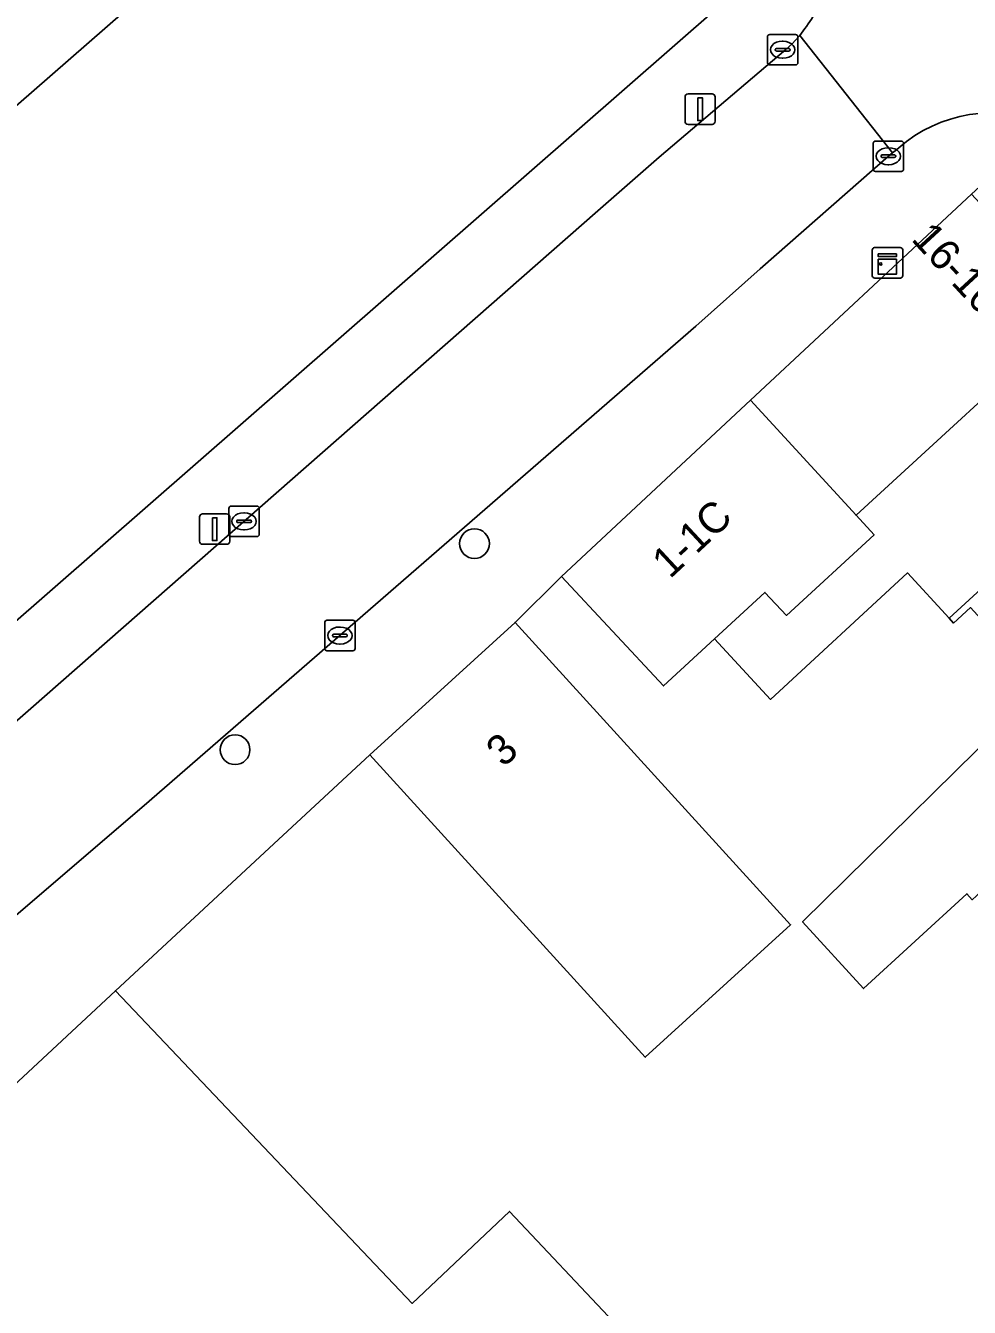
# Model space of a CAD drawing. Extents: x 160663 to 161506, y 382245 to 383291.
# Drawn here: x 160822.67 to 160853.7, y 383052.22 to 383094.33 of the extents above; entities that cross this region are included whole.
import ezdxf

# ---------------------------------------------------------------- set-up
doc = ezdxf.new("R2010")
doc.units = 0
for name, color, linetype in [('IMGEO_Boom', 7, 'Continuous'), ('IMGEO_Erf', 7, 'Continuous'), ('IMGEO_Kast', 7, 'Continuous'), ('IMGEO_Kolk', 7, 'Continuous'), ('IMGEO_Lichtmast', 7, 'Continuous'), ('IMGEO_Muur', 7, 'Continuous'), ('IMGEO_Pand', 7, 'Continuous'), ('IMGEO_Pand_nummerreeks', 7, 'Continuous'), ('IMGEO_Rijbaan_lokaal_open', 7, 'Continuous'), ('IMGEO_Voetpad_open', 7, 'Continuous')]:
    doc.layers.add(name, color=color, linetype=linetype)

msp = doc.modelspace()

# ---------------------------------------------------------------- linework, layer by layer
at = {"layer": 'IMGEO_Boom'}
for centre in [(160837.431, 383077.312), (160829.561, 383070.542)]:
    msp.add_circle(centre, 0.489, dxfattribs=at)
at = {"layer": 'IMGEO_Erf'}
for points in [[(160789.437, 383045.729), (160804.354, 383058.755), (160807.556, 383061.652), (160807.695, 383061.773), (160809.549, 383063.39), (160809.442, 383063.5), (160808.34, 383064.726), (160808.556, 383064.92), (160807.956, 383065.608), (160801.519, 383072.995), (160801.258, 383073.294), (160832.337, 383100.4)], [(160853.735, 383075.209), (160853.185, 383074.704), (160853.04, 383074.862), (160851.673, 383076.352), (160847.166, 383072.195), (160845.322, 383074.18), (160843.648, 383072.636), (160840.295, 383076.233), (160838.769, 383074.724), (160847.824, 383064.792), (160843.048, 383060.437), (160833.992, 383070.368), (160830.836, 383067.447), (160825.626, 383062.624), (160835.384, 383052.35), (160838.585, 383055.37), (160842.016, 383051.733)], [(160853.799, 383065.614), (160853.621, 383065.808), (160850.226, 383062.693), (160848.217, 383064.883), (160856.097, 383072.635)]]:
    msp.add_lwpolyline(points, dxfattribs=at)
at = {"layer": 'IMGEO_Kast'}
for p, q in [((160850.584, 383087.04), (160851.425, 383087.04)), ((160851.425, 383087.04), (160850.584, 383087.04)), ((160850.509, 383086.115), (160850.509, 383086.956)), ((160850.509, 383086.956), (160850.509, 383086.115)), ((160851.509, 383086.965), (160851.509, 383086.124)), ((160851.509, 383086.124), (160851.509, 383086.965)), ((160851.434, 383086.04), (160850.593, 383086.04)), ((160850.593, 383086.04), (160851.434, 383086.04))]:
    msp.add_line(p, q, dxfattribs=at)
for points in [[(160850.704, 383086.83), (160851.304, 383086.83), (160851.304, 383086.745), (160850.704, 383086.745), (160850.704, 383086.83)], [(160850.704, 383086.655), (160851.304, 383086.655), (160851.304, 383086.166), (160850.704, 383086.166), (160850.704, 383086.655)]]:
    msp.add_lwpolyline(points, dxfattribs=at)
msp.add_circle((160850.788, 383086.504), 0.0377, dxfattribs=at)
for centre, start, end in [((160850.587, 383086.962), 92.4484, 184.2845), ((160850.587, 383086.962), 92.4484, 184.2845), ((160851.431, 383086.962), 2.4484, 94.2845), ((160851.431, 383086.962), 2.4484, 94.2845), ((160850.587, 383086.118), 182.4484, 274.2845), ((160850.587, 383086.118), 182.4484, 274.2845), ((160851.431, 383086.118), 272.4484, 4.2845), ((160851.431, 383086.118), 272.4484, 4.2845)]:
    msp.add_arc(centre, 0.0779, start, end, dxfattribs=at)
at = {"layer": 'IMGEO_Kolk'}
for p, q in [((160847.063, 383093.116), (160847.063, 383093.968)), ((160847.138, 383094.042), (160847.99, 383094.042)), ((160847.551, 383093.822), (160847.576, 383093.822)), ((160848.064, 383093.968), (160848.064, 383093.116)), ((160847.322, 383093.536), (160847.322, 383093.548)), ((160847.76, 383093.499), (160847.362, 383093.499)), ((160847.365, 383093.585), (160847.763, 383093.585)), ((160847.806, 383093.548), (160847.806, 383093.536)), ((160847.99, 383093.042), (160847.138, 383093.042)), ((160847.574, 383093.262), (160847.549, 383093.262)), ((160850.538, 383089.616), (160850.538, 383090.468)), ((160850.613, 383090.542), (160851.465, 383090.542)), ((160851.539, 383090.468), (160851.539, 383089.616)), ((160850.797, 383090.036), (160850.797, 383090.048)), ((160851.235, 383089.999), (160850.837, 383089.999)), ((160850.84, 383090.085), (160851.238, 383090.085)), ((160851.026, 383090.322), (160851.051, 383090.322)), ((160851.281, 383090.048), (160851.281, 383090.036)), ((160851.465, 383089.542), (160850.613, 383089.542)), ((160851.049, 383089.762), (160851.024, 383089.762)), ((160829.356, 383077.619), (160829.356, 383078.471)), ((160829.431, 383078.545), (160830.283, 383078.545)), ((160829.844, 383078.325), (160829.869, 383078.325)), ((160830.357, 383078.471), (160830.357, 383077.619)), ((160829.615, 383078.039), (160829.615, 383078.051)), ((160830.053, 383078.002), (160829.655, 383078.002)), ((160829.658, 383078.088), (160830.056, 383078.088)), ((160829.867, 383077.765), (160829.842, 383077.765)), ((160830.099, 383078.051), (160830.099, 383078.039)), ((160830.283, 383077.545), (160829.431, 383077.545)), ((160832.583, 383074.793), (160833.435, 383074.793)), ((160832.508, 383073.867), (160832.508, 383074.719)), ((160832.996, 383074.573), (160833.021, 383074.573)), ((160833.509, 383074.719), (160833.509, 383073.867)), ((160832.767, 383074.287), (160832.767, 383074.299)), ((160833.205, 383074.25), (160832.807, 383074.25)), ((160832.81, 383074.336), (160833.208, 383074.336)), ((160833.019, 383074.013), (160832.994, 383074.013)), ((160833.251, 383074.299), (160833.251, 383074.287)), ((160833.435, 383073.793), (160832.583, 383073.793))]:
    msp.add_line(p, q, dxfattribs=at)
for points in [[(160847.063, 383093.116), (160847.063, 383093.968)], [(160847.138, 383094.042), (160847.99, 383094.042)], [(160848.064, 383093.968), (160848.064, 383093.116)], [(160847.99, 383093.042), (160847.138, 383093.042)], [(160850.538, 383089.616), (160850.538, 383090.468)], [(160850.613, 383090.542), (160851.465, 383090.542)], [(160851.539, 383090.468), (160851.539, 383089.616)], [(160851.465, 383089.542), (160850.613, 383089.542)], [(160829.356, 383077.619), (160829.356, 383078.471)], [(160829.431, 383078.545), (160830.283, 383078.545)], [(160830.357, 383078.471), (160830.357, 383077.619)], [(160830.283, 383077.545), (160829.431, 383077.545)], [(160832.583, 383074.793), (160833.435, 383074.793)], [(160832.508, 383073.867), (160832.508, 383074.719)], [(160833.509, 383074.719), (160833.509, 383073.867)], [(160833.435, 383073.793), (160832.583, 383073.793)]]:
    msp.add_lwpolyline(points, dxfattribs=at)
for centre, radius, start, end in [((160847.14, 383093.966), 0.0765, 91.552, 178.448), ((160847.14, 383093.966), 0.0765, 91.552, 178.448), ((160847.988, 383093.966), 0.0765, 1.552, 88.448), ((160847.988, 383093.966), 0.0765, 1.552, 88.448), ((160847.362, 383093.545), 0.0403, 85.8775, 175.7526), ((160847.359, 383093.535), 0.0366, 178.938, 274.7102), ((160847.763, 383093.542), 0.043, 264.8664, 352.4533), ((160847.767, 383093.547), 0.0386, 1.7309, 96.639), ((160847.14, 383093.118), 0.0765, 181.552, 268.448), ((160847.14, 383093.118), 0.0765, 181.552, 268.448), ((160847.988, 383093.118), 0.0765, 271.552, 358.448), ((160847.988, 383093.118), 0.0765, 271.552, 358.448), ((160850.615, 383090.466), 0.0765, 91.552, 178.448), ((160850.615, 383090.466), 0.0765, 91.552, 178.448), ((160851.463, 383090.466), 0.0765, 1.552, 88.448), ((160851.463, 383090.466), 0.0765, 1.552, 88.448), ((160850.837, 383090.045), 0.0403, 85.8775, 175.7526), ((160850.834, 383090.035), 0.0366, 178.938, 274.7102), ((160851.238, 383090.042), 0.043, 264.8664, 352.4533), ((160851.242, 383090.047), 0.0386, 1.7309, 96.639), ((160850.615, 383089.618), 0.0765, 181.552, 268.448), ((160850.615, 383089.618), 0.0765, 181.552, 268.448), ((160851.463, 383089.618), 0.0765, 271.552, 358.448), ((160851.463, 383089.618), 0.0765, 271.552, 358.448), ((160829.433, 383078.469), 0.0765, 91.552, 178.448), ((160829.433, 383078.469), 0.0765, 91.552, 178.448), ((160830.281, 383078.469), 0.0765, 1.552, 88.448), ((160830.281, 383078.469), 0.0765, 1.552, 88.448), ((160829.655, 383078.048), 0.0403, 85.8775, 175.7526), ((160829.652, 383078.038), 0.0366, 178.938, 274.7102), ((160830.056, 383078.045), 0.043, 264.8664, 352.4533), ((160830.06, 383078.05), 0.0386, 1.7309, 96.639), ((160829.433, 383077.621), 0.0765, 181.552, 268.448), ((160829.433, 383077.621), 0.0765, 181.552, 268.448), ((160830.281, 383077.621), 0.0765, 271.552, 358.448), ((160830.281, 383077.621), 0.0765, 271.552, 358.448), ((160832.585, 383074.717), 0.0765, 91.552, 178.448), ((160832.585, 383074.717), 0.0765, 91.552, 178.448), ((160833.433, 383074.717), 0.0765, 1.552, 88.448), ((160833.433, 383074.717), 0.0765, 1.552, 88.448), ((160832.807, 383074.296), 0.0403, 85.8775, 175.7526), ((160832.804, 383074.286), 0.0366, 178.938, 274.7102), ((160833.208, 383074.293), 0.043, 264.8664, 352.4533), ((160833.212, 383074.298), 0.0386, 1.7309, 96.639), ((160832.585, 383073.869), 0.0765, 181.552, 268.448), ((160832.585, 383073.869), 0.0765, 181.552, 268.448), ((160833.433, 383073.869), 0.0765, 271.552, 358.448), ((160833.433, 383073.869), 0.0765, 271.552, 358.448)]:
    msp.add_arc(centre, radius, start, end, dxfattribs=at)
for centre, major_axis, ratio, start_param, end_param in [((160847.55, 383093.542), (-0.387, 0.002), 0.722429, 4.712389, 7.853982), ((160847.575, 383093.542), (-0.39, 0.002), 0.717154, 1.570796, 4.712389), ((160851.025, 383090.042), (-0.387, 0.002), 0.722429, 4.712389, 7.853982), ((160851.05, 383090.042), (-0.39, 0.002), 0.717154, 1.570796, 4.712389), ((160829.843, 383078.045), (-0.387, 0.002), 0.722429, 4.712389, 7.853982), ((160829.868, 383078.045), (-0.39, 0.002), 0.717154, 1.570796, 4.712389), ((160832.995, 383074.293), (-0.387, 0.002), 0.722429, 4.712389, 7.853982), ((160833.02, 383074.293), (-0.39, 0.002), 0.717154, 1.570796, 4.712389)]:
    msp.add_ellipse(centre, major_axis=major_axis, ratio=ratio, start_param=start_param, end_param=end_param, dxfattribs=at)
at = {"layer": 'IMGEO_Lichtmast'}
for p, q in [((160844.453, 383092.09), (160845.243, 383092.09)), ((160845.243, 383092.09), (160844.453, 383092.09)), ((160844.353, 383091.19), (160844.353, 383091.99)), ((160844.353, 383091.99), (160844.353, 383091.19)), ((160845.343, 383091.99), (160845.343, 383091.19)), ((160845.343, 383091.19), (160845.343, 383091.99)), ((160845.243, 383091.09), (160844.453, 383091.09)), ((160844.453, 383091.09), (160845.243, 383091.09)), ((160828.394, 383077.39), (160828.394, 383078.19)), ((160828.394, 383078.19), (160828.394, 383077.39)), ((160828.494, 383078.29), (160829.284, 383078.29)), ((160829.284, 383078.29), (160828.494, 383078.29)), ((160829.384, 383078.19), (160829.384, 383077.39)), ((160829.384, 383077.39), (160829.384, 383078.19)), ((160829.284, 383077.29), (160828.494, 383077.29)), ((160828.494, 383077.29), (160829.284, 383077.29))]:
    msp.add_line(p, q, dxfattribs=at)
for points in [[(160844.773, 383091.965), (160844.923, 383091.965), (160844.923, 383091.215), (160844.773, 383091.215), (160844.773, 383091.965)], [(160828.814, 383078.165), (160828.964, 383078.165), (160828.964, 383077.415), (160828.814, 383077.415), (160828.814, 383078.165)]]:
    msp.add_lwpolyline(points, dxfattribs=at)
for centre, start, end in [((160844.453, 383091.99), 90, 180), ((160844.453, 383091.99), 90, 180), ((160845.243, 383091.99), 0, 90), ((160845.243, 383091.99), 360, 90), ((160844.453, 383091.19), 180, 270), ((160844.453, 383091.19), 180, 270), ((160845.243, 383091.19), 270, 0), ((160845.243, 383091.19), 270, 0), ((160828.494, 383078.19), 90, 180), ((160828.494, 383078.19), 90, 180), ((160829.284, 383078.19), 0, 90), ((160829.284, 383078.19), 360, 90), ((160828.494, 383077.39), 180, 270), ((160828.494, 383077.39), 180, 270), ((160829.284, 383077.39), 270, 0), ((160829.284, 383077.39), 270, 0)]:
    msp.add_arc(centre, 0.1, start, end, dxfattribs=at)
at = {"layer": 'IMGEO_Muur'}
msp.add_lwpolyline([(160833.992, 383070.368), (160830.836, 383067.447)], dxfattribs=at)
at = {"layer": 'IMGEO_Pand'}
msp.add_lwpolyline([(160832.337, 383100.4), (160801.258, 383073.294), (160801.519, 383072.995), (160807.956, 383065.608), (160808.556, 383064.92), (160808.34, 383064.726), (160809.442, 383063.5), (160847.06, 383096.364)], dxfattribs=at)
for points in [[(160857.306, 383084.969), (160853.777, 383088.801), (160846.509, 383082.026), (160849.978, 383078.246)], [(160860.397, 383081.613), (160857.306, 383084.969), (160849.978, 383078.246), (160850.57, 383077.601), (160847.686, 383074.953), (160846.982, 383075.711), (160845.322, 383074.18), (160847.166, 383072.195), (160851.673, 383076.352), (160853.04, 383074.862)], [(160850.57, 383077.601), (160849.978, 383078.246), (160846.509, 383082.026), (160840.295, 383076.233), (160843.648, 383072.636), (160845.322, 383074.18), (160846.982, 383075.711), (160847.686, 383074.953)], [(160860.397, 383081.613), (160853.04, 383074.862), (160853.185, 383074.704), (160853.735, 383075.209), (160856.097, 383072.635), (160848.217, 383064.883), (160850.226, 383062.693), (160853.621, 383065.808), (160853.799, 383065.614), (160854.791, 383066.524), (160865.361, 383076.222)], [(160833.992, 383070.368), (160843.048, 383060.437), (160847.824, 383064.792), (160838.769, 383074.724)], [(160838.803, 383039.812), (160846.453, 383047.029), (160842.016, 383051.733), (160838.585, 383055.37), (160835.384, 383052.35), (160825.626, 383062.624), (160817.481, 383055.041), (160817.696, 383054.814), (160833.915, 383037.7), (160835.166, 383036.38)]]:
    msp.add_lwpolyline(points, close=True, dxfattribs=at)
at = {"layer": 'IMGEO_Rijbaan_lokaal_open'}
for points in [[(160816.207, 383059.694), (160820.707, 383063.65), (160822.207, 383064.969), (160826.577, 383068.705), (160844.711, 383084.462), (160846.819, 383086.338), (160851.039, 383090.042), (160851.178, 383090.157), (160848.126, 383094.012), (160848.095, 383093.974), (160847.879, 383093.733), (160847.663, 383093.554), (160843.505, 383090.016), (160841.492, 383088.25), (160822.843, 383071.893), (160810.456, 383061.058), (160805.468, 383056.726), (160776.565, 383031.484)], [(160848.126, 383094.012), (160851.178, 383090.157), (160851.203, 383090.177), (160851.378, 383090.321)]]:
    msp.add_lwpolyline(points, dxfattribs=at)
for centre, radius, start, end in [((160844.265, 383097.175), 4.991, 320.6765, 329.264), ((160854.434, 383086.816), 4.65, 66.8545, 131.0871)]:
    msp.add_arc(centre, radius, start, end, dxfattribs=at)
at = {"layer": 'IMGEO_Voetpad_open'}
for points in [[(160848.555, 383094.624), (160847.06, 383096.364), (160809.442, 383063.5), (160809.549, 383063.39), (160807.695, 383061.773), (160807.556, 383061.652), (160804.354, 383058.755), (160789.437, 383045.729), (160788.84, 383046.396), (160787.902, 383045.586), (160788.374, 383045.042), (160785.404, 383042.466), (160785.093, 383042.838), (160773.657, 383032.835), (160773.126, 383032.378), (160773.344, 383032.118), (160773.088, 383031.903), (160772.871, 383032.154), (160772.432, 383031.763), (160772.306, 383031.61), (160771.029, 383030.453), (160772.34, 383028.989)], [(160822.843, 383071.893), (160841.492, 383088.25), (160843.505, 383090.016), (160847.663, 383093.554), (160847.879, 383093.733), (160848.095, 383093.974), (160848.126, 383094.012)], [(160838.769, 383074.724), (160840.295, 383076.233), (160846.509, 383082.026), (160853.777, 383088.801), (160856.172, 383091.007), (160856.262, 383091.092)], [(160851.378, 383090.321), (160851.203, 383090.177), (160851.178, 383090.157), (160851.039, 383090.042), (160846.819, 383086.338), (160844.711, 383084.462), (160826.577, 383068.705), (160822.207, 383064.969), (160820.707, 383063.65), (160821.548, 383062.735), (160816.774, 383058.542), (160815.477, 383057.454), (160814.657, 383058.349), (160814.597, 383058.297), (160813.57, 383057.378)], [(160813.306, 383054.606), (160813.622, 383054.227), (160813.754, 383054.065), (160815.227, 383055.418), (160816.662, 383053.856), (160817.696, 383054.814), (160817.481, 383055.041), (160825.626, 383062.624), (160830.836, 383067.447), (160833.992, 383070.368), (160838.769, 383074.724)], [(160774.905, 383030.101), (160775.693, 383030.755), (160776.565, 383031.484), (160805.468, 383056.726), (160810.456, 383061.058), (160822.843, 383071.893)]]:
    msp.add_lwpolyline(points, dxfattribs=at)
for centre, radius, start, end in [((160844.265, 383097.175), 4.991, 320.6765, 329.264), ((160854.434, 383086.816), 4.65, 66.8545, 131.0871)]:
    msp.add_arc(centre, radius, start, end, dxfattribs=at)

# ---------------------------------------------------------------- texts
at = {"layer": 'IMGEO_Pand_nummerreeks'}
for s, rotation, p in [('16-16B', 312.645, (160851.762, 383087.299)), ('1-1C', 42.989, (160843.855, 383076.133)), ('3', 42.3607, (160838.387, 383069.936))]:
    msp.add_text(s, height=1, rotation=rotation, dxfattribs=at).set_placement(p)

doc.saveas('drawing.dxf')
